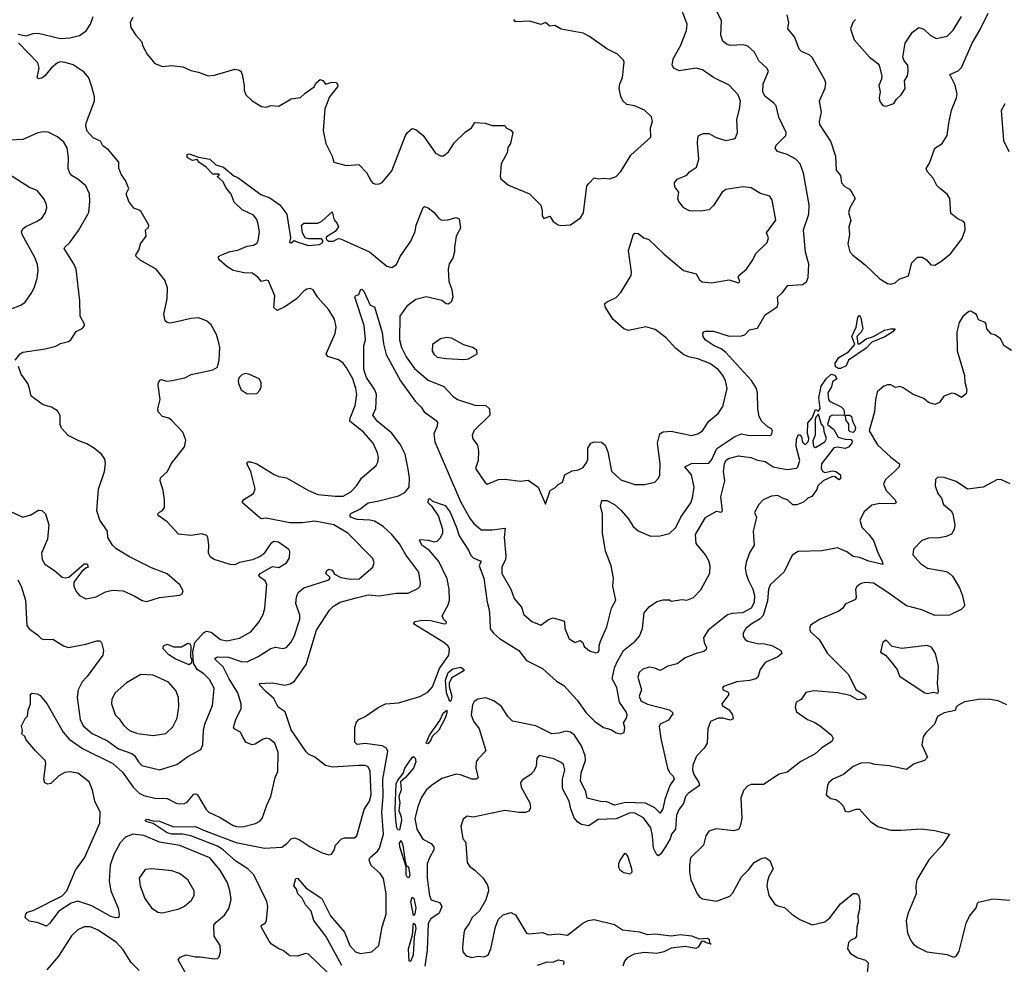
# Model space of a CAD drawing. Extents: x 2057697 to 2160550, y 827490 to 1016834.
# Tile 264 of 509: x 2087785 to 2094059, y 936666 to 942684. Entities that reach past the tile are written whole.
import ezdxf

# ---------------------------------------------------------------- set-up
doc = ezdxf.new("R2010")
doc.units = 0

msp = doc.modelspace()

# ---------------------------------------------------------------- linework, layer by layer
at = {"layer": '0CON20XD'}
for points in [[(2089373.9, 936813.9), (2089322.9, 936905), (2089326, 936915), (2089350, 936930), (2089358.1, 936945), (2089365.5, 937035), (2089360, 937065), (2089277.1, 937235), (2089239.4, 937275), (2089162.6, 937322.6), (2089080.7, 937395), (2089045, 937418.3), (2088874.6, 937484.6), (2088824.9, 937494.9), (2088755, 937495.8), (2088725, 937502.6), (2088635, 937563.1), (2088590, 937575), (2088583.8, 937585), (2088595, 937590.8), (2088635, 937579.2), (2088675, 937576.9), (2088765, 937540.8), (2088905, 937544.1), (2088955, 937520.4), (2089165, 937441), (2089345, 937405.3), (2089455, 937411.9), (2089487.5, 937435), (2089514.6, 937465.4), (2089535, 937471.9), (2089565, 937461.9), (2089635, 937414.2), (2089712.5, 937375), (2089755, 937363.3), (2089771.7, 937368.3), (2089787.7, 937392.3), (2089798, 937425), (2089835, 937464.2), (2089855, 937470.8), (2089915, 937471.4), (2089933.8, 937485), (2089978.9, 937651.1), (2090013.6, 937705), (2090024.6, 937745), (2090017.3, 937897.3), (2090004.6, 937924.6), (2089985, 937931.8), (2089945, 937933.1), (2089778.2, 937921.8), (2089733.4, 937933.4), (2089665, 937985.5), (2089624.5, 938004.5), (2089609.8, 938019.8), (2089515, 938160), (2089476.2, 938275), (2089430.9, 938305), (2089405, 938359.5), (2089352.8, 938402.8), (2089314, 938445), (2089312.5, 938455), (2089395, 938458.5), (2089475, 938443.2), (2089507.3, 938452.7), (2089535, 938469.5), (2089610.3, 938575), (2089676.9, 938795), (2089758.3, 938921.7), (2089785, 938946.9), (2089827.6, 938972.4), (2089928.7, 939001.3), (2090005, 939020.2), (2090075.7, 939014.3), (2090185, 939029.8), (2090260.6, 939029.4), (2090320.9, 939059.1), (2090336, 939075), (2090339.2, 939095), (2090327.5, 939165), (2090245, 939275.5), (2090204.1, 939345), (2090155, 939404.7), (2090100.4, 939455), (2090045, 939489.5), (2090016.3, 939496.3), (2089935, 939499.6), (2089893.3, 939515), (2089887.3, 939525), (2089895, 939537.3), (2089952.5, 939565), (2090005, 939605.4), (2090065, 939615.4), (2090198.9, 939651.1), (2090239.4, 939670.6), (2090266.4, 939705), (2090268.7, 939765), (2090260.6, 939820.6), (2090240.9, 939915), (2090210.6, 939975), (2090155, 940049.3), (2090061.5, 940125), (2090035.5, 940165), (2090053.6, 940206.4), (2090057.9, 940295), (2090046.6, 940325), (2089995.2, 940405), (2089977.9, 940455), (2089976.9, 940605), (2089988.9, 940645), (2089978.7, 940735), (2089920, 940915), (2089925, 940923.8), (2089945, 940932), (2089956.4, 940963.6), (2089965, 940966.7), (2089976.7, 940955), (2090015, 940870), (2090022.1, 940862.1), (2090045.4, 940855.4), (2090095, 940690), (2090101.8, 940618.3), (2090119.9, 940549.9), (2090212.2, 940382.2), (2090305, 940252.9), (2090341.9, 940215), (2090361.4, 940185), (2090439.5, 940129.5), (2090447.7, 940117.7), (2090445.8, 940095), (2090422.9, 940045), (2090430, 939995), (2090592.5, 939615), (2090655, 939503.1), (2090677.8, 939475), (2090725, 939434.4), (2090795, 939433.5), (2090877.5, 939445), (2090871.5, 939385), (2090881.8, 939265), (2090879.5, 939245), (2090857.7, 939195), (2090856.4, 939155), (2090914.5, 939055), (2090935, 938996.7), (2090982.1, 938942.1), (2090996.2, 938895), (2091049.1, 938849.1), (2091105, 938826.2), (2091155, 938862), (2091185, 938873.8), (2091248.8, 938855), (2091255.6, 938845), (2091258.6, 938805), (2091285, 938738.8), (2091325, 938716.2), (2091355, 938728), (2091372, 938715), (2091381.5, 938691.5), (2091415, 938662), (2091455, 938650), (2091470, 938655), (2091478, 938665), (2091477.5, 938695), (2091485.6, 938725), (2091526.9, 938815), (2091555.9, 938934.1), (2091583.1, 938985), (2091563.3, 939075), (2091568.8, 939125), (2091553.1, 939205), (2091517.2, 939297.2), (2091499.3, 939415), (2091498.8, 939535), (2091485.7, 939585), (2091495, 939620), (2091525, 939621.4), (2091575.7, 939595), (2091615, 939558.1), (2091661.1, 939505), (2091694.4, 939455), (2091725, 939427.1), (2091805, 939394), (2091865, 939396.2), (2091925, 939411.2), (2091965, 939448), (2091996.6, 939515), (2092060.4, 939605), (2092072.4, 939637.6), (2092083.5, 939705), (2092066.2, 939785), (2092022, 939835), (2092065, 939856.4), (2092175, 939858.2), (2092195, 939882.5), (2092227.1, 939952.9), (2092341, 940029), (2092385, 940045.9), (2092423.6, 940036.4), (2092565, 940033.8), (2092575, 940040), (2092582.5, 940065), (2092575, 940077.5), (2092555, 940087.5), (2092514.3, 940124.3), (2092496.2, 940155), (2092489.2, 940205), (2092487.1, 940305), (2092479.4, 940335), (2092447.9, 940385), (2092285, 940563.5), (2092255, 940587.3), (2092210, 940605), (2092152.5, 940645), (2092140, 940665), (2092136.7, 940685), (2092144.2, 940695.8), (2092155, 940698.8), (2092205, 940698.5), (2092305, 940667.9), (2092385, 940668.6), (2092405, 940675.8), (2092435, 940707.5), (2092485, 940719.2), (2092535, 940802.9), (2092610.8, 940855), (2092617.8, 940875), (2092614.4, 940915), (2092645.6, 940945), (2092679.1, 940990.9), (2092773.2, 940996.8), (2092797.3, 941012.7), (2092808.3, 941041.7), (2092813.6, 941126.4), (2092792.8, 941202.8), (2092778.2, 941345), (2092812.6, 941445), (2092815.2, 941505), (2092778.2, 941705), (2092757.1, 941765), (2092729.4, 941795), (2092675, 941823.9), (2092612.5, 941845), (2092598.8, 941865), (2092604, 941885), (2092665.6, 941945), (2092668.2, 941965), (2092622.3, 942062.3), (2092605, 942135.6), (2092588.8, 942155), (2092535, 942194.6), (2092521, 942221), (2092522.2, 942275), (2092556.9, 942355), (2092545, 942375.5), (2092495, 942421.3), (2092466.2, 942476.2), (2092425, 942515.5), (2092395, 942523.3), (2092315, 942520), (2092288.8, 942528.8), (2092265.9, 942545.9), (2092252.9, 942585), (2092257.2, 942677.2), (2092191.7, 942811.7)], [(2091404.4, 939885), (2091405.8, 939954.2), (2091423.8, 939985), (2091445, 939993.8), (2091491.7, 939991.7), (2091515, 939972.5), (2091531.5, 939931.5), (2091555, 939808), (2091615, 939751.5), (2091705, 939722.7), (2091765, 939723.3), (2091832.7, 939737.3), (2091856.2, 939763.8), (2091863.3, 939785), (2091866, 939854), (2091848.4, 939985), (2091864.7, 940045.3), (2091885, 940058.2), (2091935, 940062.5), (2092065, 940034.4), (2092105, 940045.8), (2092135.4, 940064.6), (2092175.8, 940125), (2092235.4, 940174.6), (2092265, 940220), (2092292.9, 940335), (2092282.3, 940382.3), (2092266.4, 940415), (2092235, 940455.5), (2092182.6, 940492.6), (2092105, 940522.5), (2092046, 940535), (2092015, 940550.4), (2091965, 940588.2), (2091905, 940656.4), (2091835, 940710.5), (2091775, 940727.3), (2091665, 940704.4), (2091634.5, 940714.5), (2091564, 940775), (2091516.2, 940855), (2091513.3, 940875), (2091523.3, 940885), (2091585, 940914.2), (2091614.3, 940945.7), (2091680, 941055), (2091683.9, 941076.1), (2091664.1, 941214.1), (2091695, 941316.7), (2091705, 941323.8), (2091725, 941320.8), (2091762.5, 941295), (2091793.6, 941283.6), (2091890.5, 941190.5), (2092014, 941085), (2092094.5, 941064.5), (2092115.8, 941025.8), (2092134.2, 941014.2), (2092192.3, 941007.7), (2092305, 941026.2), (2092365, 941007.5), (2092372.5, 941015), (2092363.3, 941045), (2092367.5, 941055), (2092415, 941093.8), (2092456.4, 941153.6), (2092475.8, 941195), (2092548, 941265), (2092556.2, 941295), (2092543.3, 941325), (2092603.6, 941406.4), (2092580, 941535), (2092565, 941558.8), (2092505, 941577.1), (2092445, 941611.9), (2092395, 941619.6), (2092285, 941600.9), (2092261.1, 941585), (2092205, 941500.8), (2092177.1, 941472.9), (2092122.9, 941462.9), (2092052.5, 941465), (2092016, 941485), (2091984.3, 941525), (2091978.6, 941545), (2091985.7, 941585), (2091959.8, 941619.8), (2091956.7, 941645), (2091975, 941666.7), (2092035, 941694), (2092053.3, 941715), (2092097.5, 941745), (2092111.9, 941795), (2092103.6, 941895), (2092106.3, 941933.7), (2092115, 941947.5), (2092142.3, 941957.7), (2092175, 941958), (2092222.9, 941932.9), (2092285, 941914), (2092335, 941923.8), (2092345, 941931.2), (2092358.6, 941965), (2092353.8, 942045), (2092372, 942115), (2092377.5, 942165), (2092362.5, 942205), (2092305, 942265.6), (2092205, 942316.2), (2092135.2, 942365.2), (2092095, 942375.4), (2091987.3, 942357.3), (2091952.5, 942375), (2091942.5, 942395), (2091949.2, 942435), (2091995, 942518), (2092034.4, 942615.6), (2092038.9, 942655), (2091996.4, 942766.4)], [(2087775, 942592.2), (2087825, 942581.2), (2087870, 942595), (2087902.3, 942597.7), (2088045, 942564.5), (2088105, 942569.1), (2088166.3, 942583.7), (2088208.1, 942611.9), (2088235.4, 942654.6), (2088252.2, 942705)], [(2088505, 942697.5), (2088487.5, 942665), (2088492.5, 942635), (2088524.5, 942584.5), (2088560.8, 942545), (2088570.9, 942510.9), (2088596, 942465), (2088646.7, 942405), (2088695, 942386.2), (2088755, 942392), (2088825, 942382.5), (2088875, 942360.6), (2088925, 942350), (2088985, 942326.2), (2089025, 942330), (2089155, 942368.8), (2089177.5, 942365), (2089193.3, 942355), (2089201.2, 942335), (2089216, 942265), (2089216, 942235), (2089225.9, 942205.9), (2089265, 942166.2), (2089325, 942130), (2089355, 942126.7), (2089385, 942136.7), (2089435, 942132.5), (2089515, 942180), (2089575, 942187.5), (2089603.6, 942216.4), (2089660, 942255), (2089671.2, 942278.8), (2089698.3, 942301.7), (2089716.4, 942296.4), (2089733.3, 942273.3), (2089775, 942286.2), (2089803.6, 942283.6), (2089811.2, 942265), (2089808.8, 942255), (2089758.8, 942191.2), (2089730, 942115), (2089717.5, 941975), (2089735.7, 941895), (2089775, 941813.3), (2089786.7, 941775), (2089864.3, 941754.3), (2089945, 941761.9), (2089995, 941710), (2090023.3, 941655), (2090035, 941643.3), (2090055, 941636.7), (2090075, 941637.5), (2090095, 941646.7), (2090155, 941720), (2090244, 941946), (2090255, 941966), (2090285, 941990), (2090308.8, 941985), (2090355, 941945.8), (2090435, 941833.8), (2090465, 941816.7), (2090485, 941816.7), (2090517.3, 941842.7), (2090555, 941902), (2090623.1, 941966.9), (2090664.4, 941995.6), (2090685, 942028), (2090750, 942025), (2090795, 942010), (2090875, 942010), (2090884, 941994), (2090915, 941980), (2090926.2, 941965), (2090912.5, 941895), (2090895, 941870), (2090890, 941835), (2090852.5, 941765), (2090845.7, 941685), (2090850, 941670), (2090900.3, 941630.3), (2091033.3, 941575), (2091105, 941502.5), (2091114, 941465), (2091113.8, 941435), (2091125, 941417.5), (2091161.7, 941431.7), (2091185, 941397.5), (2091215, 941377.5), (2091235, 941372.5), (2091295, 941377.5), (2091358.3, 941421.7), (2091376.4, 941453.6), (2091398.8, 941625), (2091410.5, 941639.5), (2091445, 941676.2), (2091475, 941669.2), (2091505, 941674), (2091545, 941669.2), (2091586.2, 941685), (2091615, 941716.7), (2091679.2, 941820.8), (2091806.2, 941935), (2091803.3, 941995), (2091816.2, 942035), (2091810, 942065), (2091765, 942107.5), (2091702.5, 942135), (2091652.4, 942142.4), (2091627.2, 942167.2), (2091614.4, 942195), (2091605.6, 942244.4), (2091608.1, 942275), (2091625.8, 942315.8), (2091636.4, 942413.6), (2091632.5, 942425), (2091593.6, 942463.6), (2091525, 942498.8), (2091415, 942576), (2091375, 942597.5), (2091235, 942624.3), (2091195, 942645.8), (2091163.2, 942643.2), (2091135, 942666.7), (2091105, 942654), (2091035.7, 942674.3), (2090945, 942670), (2090933.8, 942685)], [(2092673.3, 942715), (2092683.3, 942665), (2092676.7, 942625), (2092722.7, 942572.7), (2092748.8, 942498.8), (2092765, 942482.3), (2092812.6, 942462.6), (2092832.7, 942445), (2092913.4, 942303.4), (2092918.3, 942281.7), (2092915.5, 942245), (2092880, 942165), (2092891.1, 942095), (2092879.4, 942035), (2092881.1, 942015), (2092954.4, 941905), (2092983.5, 941815), (2092987.5, 941725), (2093015, 941691.2), (2093020.5, 941645), (2093041.9, 941621.9), (2093072, 941605), (2093087.5, 941582.5), (2093108.8, 941545), (2093074.5, 941485.5), (2093066.5, 941455), (2093080.6, 941405), (2093068.2, 941365), (2093072.7, 941315), (2093062.1, 941255), (2093074.4, 941205), (2093092.9, 941182.9), (2093171.9, 941121.9), (2093265, 941032.5), (2093315, 941002), (2093335, 940998), (2093362.5, 941007.5), (2093388.3, 941031.7), (2093448.7, 941051.3), (2093470, 941135), (2093505, 941171.2), (2093535, 941171.2), (2093563.9, 941153.9), (2093591.1, 941121.1), (2093615, 941120), (2093655, 941143.3), (2093715, 941191.4), (2093790.6, 941289.4), (2093809.5, 941345), (2093806.7, 941386.7), (2093797.9, 941397.9), (2093762.5, 941415), (2093718.8, 941448.8), (2093711.4, 941545), (2093695, 941572.5), (2093655, 941603.1), (2093628.3, 941628.3), (2093605.6, 941675), (2093568.5, 941715), (2093561.5, 941735), (2093581.2, 941768.8), (2093615, 941866), (2093662.9, 941895), (2093695.5, 941945.5), (2093704.6, 942025), (2093723.3, 942106.7), (2093754.6, 942185), (2093758.1, 942211.9), (2093745.9, 942265.9), (2093711.2, 942335), (2093765, 942358.5), (2093785, 942379.4), (2093853.9, 942535), (2093905, 942620.6), (2093956, 942725)], [(2093110, 942685), (2093093.9, 942666.1), (2093078.8, 942625), (2093102, 942555), (2093198.8, 942445), (2093253.3, 942405), (2093261.7, 942391.7), (2093278, 942325), (2093275.8, 942304.2), (2093258.8, 942265), (2093266.7, 942225), (2093261.2, 942185), (2093265, 942162.5), (2093285, 942137.5), (2093305, 942133.3), (2093355, 942150), (2093372.3, 942177.7), (2093402.5, 942205), (2093426.2, 942245), (2093423.3, 942295), (2093441.2, 942325), (2093446.1, 942356.1), (2093443.8, 942395), (2093421.2, 942421.2), (2093411.2, 942445), (2093426.7, 942535), (2093473.3, 942605), (2093515, 942633.3), (2093545, 942623.3), (2093585.7, 942585.7), (2093625, 942564.2), (2093695, 942579.2), (2093732.6, 942617.4), (2093786.7, 942705)], [(2087772, 939115), (2087794.6, 939074.6), (2087821.1, 938985), (2087829.4, 938825), (2087845, 938804), (2087898.8, 938765), (2087920.6, 938740.6), (2087935.9, 938735.9), (2087995, 938738), (2088064.1, 938694.1), (2088095, 938684), (2088205, 938704.5), (2088276.7, 938726.7), (2088295, 938727.5), (2088306.1, 938716.1), (2088318.8, 938665), (2088314, 938635), (2088215, 938499.4), (2088182.5, 938465), (2088157.3, 938415), (2088150.8, 938365), (2088170.4, 938225), (2088189.6, 938185), (2088246.6, 938136.6), (2088345, 938088.9), (2088415, 938038.4), (2088499.9, 938009.9), (2088516.9, 937996.9), (2088540.8, 937955), (2088563.3, 937933.3), (2088675, 937903.8), (2088785, 937939.5), (2088855, 937990), (2088938, 938035), (2088952.5, 938065), (2088956.2, 938155), (2088963.9, 938195), (2089013.5, 938315), (2089022.9, 938425), (2088995, 938479.4), (2088957.3, 938517.3), (2088915, 938544.5), (2088891.4, 938585), (2088887.7, 938655), (2088900.4, 938715), (2088955, 938777.5), (2088975, 938787.5), (2089005, 938780.8), (2089064.7, 938734.7), (2089105, 938726.2), (2089185, 938744.5), (2089257.5, 938785), (2089307.8, 938845), (2089335, 938893.8), (2089347.3, 938935), (2089359.4, 939085), (2089348.2, 939108.2), (2089312, 939135), (2089308.8, 939145), (2089316.7, 939155), (2089395, 939200), (2089435, 939194.5), (2089485, 939222.5), (2089502.9, 939255), (2089505.7, 939295), (2089499.1, 939309.1), (2089433.3, 939355), (2089405, 939359.2), (2089382.5, 939345), (2089339.4, 939280.6), (2089317, 939263), (2089267.8, 939242.2), (2089185, 939225.7), (2089155, 939210.6), (2089125, 939213.3), (2089024.5, 939244.5), (2088999.7, 939259.7), (2088988, 939285), (2088988.8, 939338.8), (2088983.8, 939385), (2088976.8, 939396.8), (2088945, 939408.6), (2088875, 939398.1), (2088797, 939407), (2088724, 939485), (2088666.7, 939525), (2088664.2, 939535), (2088675, 939546.2), (2088693.9, 939556.1), (2088706.7, 939575), (2088706.7, 939625), (2088698.8, 939685), (2088679.2, 939745), (2088682.5, 939765), (2088726.2, 939805), (2088748.8, 939855), (2088835, 939962.5), (2088843.3, 940005), (2088824, 940055), (2088752.6, 940132.6), (2088734.5, 940144.5), (2088695, 940155.6), (2088666.5, 940185), (2088665.4, 940205.4), (2088679.2, 940265), (2088666.9, 940355), (2088670, 940375), (2088685, 940392), (2088721.7, 940381.7), (2088755, 940384.3), (2088837, 940403), (2088877.7, 940422.3), (2089015, 940452.5), (2089045, 940470), (2089056.2, 940515), (2089059.2, 940595), (2089054.2, 940625), (2089038.7, 940678.7), (2089005, 940738.8), (2088975, 940766.2), (2088925, 940784), (2088875, 940780.8), (2088812.5, 940765), (2088745, 940751.4), (2088725, 940754.3), (2088712.5, 940765), (2088703.2, 940806.8), (2088723.8, 940905), (2088727.5, 940975), (2088710, 941025), (2088653.9, 941093.9), (2088551.3, 941151.3), (2088526.2, 941175), (2088523.8, 941185), (2088543.8, 941215), (2088553.8, 941255), (2088591.2, 941305), (2088587, 941343), (2088605, 941360), (2088607.5, 941375), (2088559.4, 941459.4), (2088545, 941471.2), (2088512.7, 941482.7), (2088480, 941525), (2088462.5, 941575), (2088479.3, 941609.3), (2088459.5, 941659.5), (2088434.3, 941694.3), (2088416, 941735), (2088415.9, 941775.9), (2088351.2, 941855), (2088315, 941880), (2088300, 941910), (2088251.9, 941931.9), (2088215, 941972.5), (2088206.9, 942005), (2088208.9, 942025), (2088262.2, 942167.8), (2088261.7, 942191.7), (2088243.3, 942255), (2088225, 942313.3), (2088195, 942349.2), (2088125, 942395.4), (2088075, 942411.6), (2088045, 942414.6), (2088025, 942409.6), (2087985.6, 942375), (2087945, 942325.6), (2087925, 942311.2), (2087905, 942306.7), (2087896.7, 942315), (2087908.6, 942375), (2087899.7, 942409.7), (2087777.1, 942537.1)], [(2094063, 942147), (2094038.8, 942105), (2094054.3, 941915), (2094087.5, 941845)], [(2087756.7, 940515), (2087786.7, 940555), (2087805, 940565.8), (2087945.9, 940585.9), (2088015, 940603.8), (2088045, 940620), (2088095, 940633.8), (2088110, 940645), (2088145, 940697.5), (2088183.6, 940716.4), (2088197, 940733), (2088197.5, 940745), (2088170, 940795), (2088168.3, 940891.7), (2088144.2, 941094.2), (2088132, 941125), (2088068.8, 941225), (2088071.2, 941235), (2088103.8, 941265), (2088158.8, 941341.2), (2088224.5, 941455.5), (2088232.5, 941525), (2088229.1, 941575), (2088205.8, 941625), (2088155, 941667.1), (2088118, 941688), (2088104.4, 941705), (2088093.6, 941735), (2088096.1, 941805), (2088086.6, 941866.6), (2088065, 941904.3), (2088025, 941938.1), (2087965, 941966.7), (2087935, 941970), (2087895, 941960), (2087805, 941920.8), (2087723.1, 941916.9)], [(2088845, 936603.8), (2088793.8, 936695), (2088807.7, 936712.3), (2088845, 936726), (2088902.7, 936712.7), (2088935, 936714.3), (2089025, 936701.2), (2089045, 936702.5), (2089055, 936712.5), (2089063.3, 936745), (2089062.5, 936785), (2089024.3, 936844.3), (2089021.9, 936915), (2089037.1, 936935), (2089090.4, 936979.6), (2089118.1, 937021.9), (2089131.7, 937078.3), (2089123, 937137), (2089109.4, 937185), (2089061.8, 937265), (2088995.2, 937345.2), (2088805, 937421.8), (2088675, 937443.8), (2088575, 937486.4), (2088505, 937494.7), (2088458.1, 937475), (2088425, 937440), (2088384.6, 937365), (2088361.7, 937298.3), (2088354.7, 937194.7), (2088366.4, 937135), (2088412.6, 937022.6), (2088419.5, 936985), (2088415.7, 936965), (2088395, 936962.1), (2088365, 936971.1), (2088245, 937039.1), (2088155, 937067.1), (2088113.6, 937056.4), (2088033.3, 937005), (2087974.3, 936925), (2087955, 936908), (2087895, 936931.9), (2087845, 936940.8), (2087820, 936965), (2087823.3, 936985), (2087835, 936998.8), (2087875, 937010.8), (2088055, 937102.1), (2088085, 937134.6), (2088141.1, 937265), (2088197.1, 937345), (2088295.3, 937565), (2088296.9, 937635), (2088263.3, 937705), (2088248, 937775), (2088227.3, 937827.3), (2088155, 937883.8), (2088105, 937892.9), (2088071.4, 937888.6), (2088033, 937867), (2087982.4, 937817.6), (2087964.4, 937814.4), (2087945, 937822), (2087937.5, 937845), (2087952.2, 937945), (2087947.1, 937965), (2087885, 938025.8), (2087825.8, 938095), (2087817.5, 938117.5), (2087797.5, 938135), (2087802.5, 938155), (2087796.7, 938185), (2087819.2, 938230.8), (2087834, 938246), (2087838, 938285), (2087854, 938325), (2087854.1, 938385.9), (2087865, 938393.3), (2087895, 938388.8), (2087915, 938378.8), (2087957.9, 938327.9), (2088060.8, 938145), (2088100.6, 938100.6), (2088185, 938040), (2088377.3, 937945), (2088440, 937890), (2088508.2, 937795), (2088545, 937755.5), (2088575, 937740.4), (2088645, 937723.8), (2088725, 937722.5), (2088782.7, 937692.7), (2088805, 937687.8), (2088835, 937690), (2088851.7, 937698.3), (2088895, 937750), (2088905, 937752.9), (2088916.9, 937745), (2088972.9, 937652.9), (2088990, 937635), (2089061.5, 937601.5), (2089145, 937550.4), (2089167, 937543), (2089205, 937541.3), (2089287.9, 937562.1), (2089315, 937576.9), (2089330.6, 937595), (2089359.8, 937680.2), (2089385.7, 937735), (2089413, 937857), (2089428.6, 937895), (2089431.4, 938015), (2089409.4, 938075), (2089375, 938103.3), (2089355, 938105.5), (2089335, 938099.5), (2089285, 938067.5), (2089265, 938063.1), (2089228.6, 938078.6), (2089208.2, 938108.2), (2089192, 938145), (2089155, 938164.2), (2089147.1, 938175), (2089161.5, 938225), (2089196.9, 938295), (2089196.9, 938325), (2089175.4, 938395), (2089118.4, 938485), (2089081, 938561), (2089032.7, 938605), (2089028.9, 938615), (2089045, 938624.6), (2089115, 938621.9), (2089195, 938595.4), (2089235, 938593.3), (2089305, 938626.2), (2089385, 938677.7), (2089415, 938685.5), (2089461.4, 938678.6), (2089485.5, 938684.5), (2089512.9, 938715), (2089533.3, 938755), (2089570, 938865), (2089569.1, 938889.1), (2089544.5, 938965), (2089548.2, 939005), (2089559.5, 939035), (2089596, 939065), (2089753.8, 939115), (2089763.8, 939125), (2089761.2, 939131.2), (2089736, 939155), (2089741.2, 939175), (2089755, 939183.3), (2089775.9, 939175.9), (2089790.8, 939150.8), (2089830.7, 939130.7), (2089895, 939119.8), (2089947.4, 939122.6), (2090035.7, 939195), (2090044.4, 939225), (2090035, 939252), (2089875, 939412), (2089785.8, 939465), (2089665, 939490), (2089585, 939479.2), (2089505, 939477.7), (2089355, 939507.5), (2089325, 939504.2), (2089315, 939511.2), (2089204.3, 939605), (2089204.2, 939615), (2089213.6, 939626.4), (2089274, 939665), (2089284.3, 939695), (2089258.1, 939805), (2089232.5, 939855), (2089236.1, 939866.1), (2089255, 939867.1), (2089295, 939854.3), (2089407, 939787), (2089435, 939773.1), (2089485, 939765.7), (2089624.2, 939685), (2089685, 939659.7), (2089795, 939647.8), (2089845, 939648.5), (2089895, 939676.7), (2089931.8, 939715), (2089965, 939764.4), (2090055.5, 939844.5), (2090067.1, 939865), (2090070.6, 939895), (2090064.4, 939925), (2090037.8, 939985), (2089976.4, 940055), (2089888.5, 940125), (2089889.6, 940145), (2089923.2, 940225), (2089932.1, 940295), (2089927.5, 940335), (2089906.8, 940395), (2089865, 940470.8), (2089845, 940495.6), (2089816.5, 940516.5), (2089748.7, 940538.7), (2089737.1, 940555), (2089794.5, 940685), (2089800.5, 940725), (2089790, 940775), (2089754.4, 940835), (2089685, 940913.8), (2089655, 940962), (2089635, 940970.8), (2089615, 940967.5), (2089595, 940954.2), (2089548.8, 940905), (2089475, 940854), (2089425, 940831.2), (2089405, 940850), (2089410, 940925), (2089369.5, 941019.5), (2089355, 941023.8), (2089325, 941016.2), (2089302.4, 941042.4), (2089265, 941068.6), (2089215, 941070.8), (2089145, 941086), (2089105, 941111.2), (2089054, 941155), (2089051.2, 941175), (2089065.7, 941184.3), (2089125, 941206.9), (2089175, 941216.4), (2089235, 941240.8), (2089275, 941248.2), (2089295, 941259.4), (2089303.5, 941275), (2089312.7, 941332.7), (2089305, 941380), (2089295, 941410), (2089275, 941438.8), (2089202.8, 941472.8), (2089152, 941522), (2089132.1, 941572.1), (2089099.2, 941615), (2089080.8, 941650.8), (2089042.5, 941685), (2089056.4, 941693.6), (2089055, 941700), (2089015, 941698.8), (2088973.8, 941745), (2088925.8, 941775), (2088915, 941793.8), (2088885, 941785.7), (2088852.5, 941805), (2088852.5, 941825), (2088865, 941828.8), (2088925, 941808.8), (2088995.7, 941795.7), (2089035, 941760), (2089083.3, 941745), (2089148.3, 941688.3), (2089175, 941677.5), (2089320.6, 941570.6), (2089378.5, 941548.5), (2089443.3, 941505), (2089487.8, 941445), (2089511.2, 941295), (2089503.8, 941265), (2089515, 941261.2), (2089534, 941276), (2089556.6, 941266.6), (2089625, 941244.7), (2089695, 941251.9), (2089710.5, 941259.5), (2089718.2, 941275), (2089707.1, 941287.1), (2089625, 941286.6), (2089602.9, 941295), (2089586, 941325), (2089581.2, 941375), (2089595, 941387.5), (2089685, 941387.5), (2089709.3, 941400.7), (2089775, 941460), (2089788.1, 941408.1), (2089808.5, 941385), (2089815.3, 941365), (2089795, 941334.6), (2089740.1, 941299.9), (2089736.2, 941295), (2089741.1, 941281.1), (2089755, 941272.7), (2089785, 941273.7), (2089815, 941290), (2089828.6, 941288.6), (2090014.5, 941204.5), (2090125, 941113.3), (2090155, 941104.2), (2090185, 941123.1), (2090209.1, 941175), (2090276.7, 941273.3), (2090304.5, 941335), (2090311.5, 941375), (2090355, 941487.5), (2090365, 941493.8), (2090386.7, 941485), (2090425, 941456), (2090455, 941418), (2090475, 941405.8), (2090512.1, 941407.9), (2090565, 941423.8), (2090586, 941415), (2090594, 941355), (2090565.6, 941305), (2090554.3, 941235), (2090555.7, 941204.3), (2090543.8, 941165), (2090521.9, 941128.1), (2090514.3, 941095), (2090520, 941015), (2090538.8, 940965), (2090543.8, 940915), (2090533.8, 940885), (2090515, 940871.9), (2090502.9, 940872.9), (2090475, 940894.2), (2090375, 940919.1), (2090309.2, 940900.8), (2090252.2, 940857.8), (2090207.1, 940795), (2090204, 940645), (2090218.4, 940595), (2090246.6, 940536.6), (2090301, 940461), (2090387.1, 940387.1), (2090486.4, 940346.4), (2090544.4, 940285), (2090575, 940264.6), (2090685, 940228.5), (2090755, 940225.6), (2090777.5, 940205), (2090780, 940165), (2090678.1, 940065), (2090668.9, 940035), (2090672.6, 940012.6), (2090702.1, 939972.1), (2090709.2, 939935), (2090705.8, 939875), (2090688.8, 939825), (2090747.6, 939737.6), (2090764.4, 939724.4), (2090836.4, 939753.6), (2090875, 939756), (2090975, 939743.3), (2091025, 939749.2), (2091089.4, 939705), (2091135, 939597.5), (2091165.9, 939684.1), (2091195, 939701.2), (2091215, 939723.3), (2091242.7, 939737.3), (2091258, 939785), (2091305, 939810), (2091345, 939815.7), (2091375, 939830.8), (2091398.6, 939865), (2091404.4, 939885)], [(2087725, 940840.6), (2087791.2, 940865), (2087819.2, 940885), (2087861.4, 940945), (2087878.6, 940981.4), (2087896.5, 941035), (2087901.3, 941088.7), (2087897.3, 941125), (2087883.8, 941165), (2087800.9, 941315), (2087796.7, 941335), (2087806.9, 941353.1), (2087824, 941366), (2087892.4, 941397.6), (2087925, 941420), (2087950, 941455), (2087957.5, 941485), (2087955.8, 941505), (2087939.7, 941539.7), (2087895.7, 941595.7), (2087847.5, 941615), (2087724.2, 941694.2)], [(2094105, 940576.7), (2094057.5, 940605), (2094035, 940650), (2094003.6, 940673.6), (2093975, 940682.5), (2093946.7, 940715), (2093943.3, 940745), (2093936.7, 940755), (2093895, 940772.5), (2093882.5, 940805), (2093846.4, 940826.4), (2093832.5, 940825), (2093795, 940793.3), (2093770.8, 940755), (2093756, 940695), (2093758.6, 940575), (2093806, 940416), (2093806.2, 940375), (2093820.8, 940325), (2093815, 940301.2), (2093785, 940277.5), (2093745, 940301.2), (2093725, 940303.8), (2093674.2, 940285.8), (2093645.7, 940244.3), (2093615, 940231.2), (2093575.8, 940245.8), (2093545, 940270), (2093477.5, 940295), (2093415, 940338.8), (2093395, 940346.2), (2093365, 940341.2), (2093335, 940357.5), (2093315, 940356.7), (2093291.7, 940348.3), (2093248, 940312), (2093237.4, 940262.6), (2093231.8, 940185), (2093198.5, 940065), (2093250, 939975), (2093335, 939897.5), (2093391.2, 939855), (2093388.8, 939835), (2093360, 939805), (2093301.2, 939755), (2093289.2, 939725), (2093305.8, 939685), (2093364.3, 939625), (2093370, 939605), (2093355, 939599.2), (2093265, 939601.4), (2093215, 939590), (2093165, 939547.5), (2093138.1, 939495), (2093151.2, 939451.2), (2093195.8, 939405), (2093224.5, 939365), (2093255, 939284), (2093280.6, 939235), (2093285, 939212.5), (2093195, 939234.2), (2093135, 939257.8), (2093095, 939264.4), (2093054.6, 939294.6), (2092995, 939319.5), (2092895, 939299.2), (2092745, 939296), (2092707.7, 939272.3), (2092655, 939166.2), (2092566.4, 939083.6), (2092556.9, 939055), (2092549.1, 938980.9), (2092521.9, 938888.1), (2092502.6, 938867.4), (2092445, 938833.8), (2092410.8, 938805), (2092394.3, 938775.7), (2092394.3, 938755), (2092408, 938735), (2092425, 938724.4), (2092485, 938708.6), (2092532.6, 938707.4), (2092577.4, 938697.4), (2092635, 938665.6), (2092641.4, 938645), (2092615.4, 938624.6), (2092535, 938588.9), (2092503.3, 938545), (2092489.2, 938495), (2092476.2, 938485), (2092434.2, 938474.2), (2092354.5, 938465.5), (2092270, 938435), (2092262.5, 938425), (2092267.5, 938415), (2092299.5, 938399.5), (2092303.3, 938385), (2092259.2, 938325), (2092260.8, 938315), (2092306, 938286), (2092325.8, 938255), (2092330, 938230), (2092315, 938220.8), (2092265, 938232.9), (2092235, 938233.1), (2092186.7, 938213.3), (2092168.8, 938165), (2092165, 938074.2), (2092146.6, 938043.4), (2092097.5, 937992.5), (2092073.1, 937935), (2092071.8, 937905), (2092080, 937875), (2092112.2, 937825), (2092115.4, 937805), (2092045.2, 937754.8), (2092027.9, 937735), (2092015, 937690.8), (2091986.2, 937655), (2091968.9, 937615), (2091964.2, 937525.8), (2091937.1, 937495), (2091929.6, 937465), (2091900.4, 937415), (2091870, 937370), (2091855, 937357.5), (2091844.1, 937364.1), (2091822.4, 937405), (2091817.7, 937485), (2091806.7, 937535), (2091759.8, 937599.8), (2091705, 937628), (2091675, 937631.6), (2091585, 937592.3), (2091470.8, 937589.2), (2091412, 937548), (2091365, 937555.5), (2091341.5, 937571.5), (2091318.2, 937598.2), (2091295.9, 937655.9), (2091285, 937706), (2091244.4, 937785.6), (2091244.4, 937845), (2091259.2, 937905), (2091249.1, 937939.1), (2091235, 937952), (2091187.5, 937975), (2091093.8, 937996.2), (2091080.7, 937979.3), (2091076.2, 937925), (2091058, 937895), (2091041.2, 937875), (2090988.3, 937841.7), (2090976.7, 937825), (2090980, 937795), (2091034.5, 937694.5), (2091038.8, 937661.2), (2091028.1, 937641.9), (2091006.7, 937633.3), (2090966.6, 937633.4), (2090875, 937645.6), (2090675, 937604.2), (2090635, 937610), (2090609.5, 937590.5), (2090596, 937545), (2090608.8, 937465), (2090625, 937446.7), (2090627.5, 937435), (2090635.8, 937315), (2090650.3, 937290.3), (2090685, 937266), (2090736.2, 937216.2), (2090764.3, 937175), (2090769.5, 937155), (2090771.9, 937135), (2090755, 937076.7), (2090714.2, 937005.8)], [(2093001.8, 940461.8), (2092982.7, 940472.7), (2092980.7, 940495), (2093005, 940531.9), (2093065, 940567.1), (2093106.2, 940615), (2093087.3, 940665), (2093115.3, 940724.7), (2093125, 940787.5), (2093135, 940802), (2093145.4, 940785), (2093157.1, 940715), (2093146.9, 940693.1), (2093120, 940665), (2093125, 940618.8), (2093135, 940618.5), (2093179.5, 940650.5), (2093225, 940665.4), (2093294.3, 940705), (2093332.5, 940715), (2093363.3, 940715), (2093348.1, 940695), (2093297.4, 940662.6), (2093215, 940630), (2093178.7, 940591.3), (2093066.5, 940515), (2093050.9, 940479.1), (2093015, 940461.8), (2093001.8, 940461.8)], [(2090615, 940518.8), (2090645, 940523.3), (2090700, 940555), (2090698.3, 940578.3), (2090670, 940595), (2090615, 940612), (2090536.7, 940655), (2090505, 940658.6), (2090465, 940651.4), (2090414.2, 940615), (2090412.6, 940572.6), (2090425, 940551.2), (2090445, 940534.2), (2090505, 940524.4), (2090615, 940518.8)], [(2087725, 939551.2), (2087805, 939514.4), (2087855, 939528.8), (2087905, 939560), (2087926.4, 939556.4), (2087950, 939535), (2087970, 939465), (2087960.8, 939375), (2087924.4, 939285), (2087927.1, 939245), (2087945.5, 939215.5), (2088005.5, 939175.5), (2088055, 939132), (2088075, 939128), (2088098.3, 939131.7), (2088195, 939217.5), (2088215, 939217.5), (2088220, 939195), (2088205, 939190), (2088180.7, 939169.3), (2088130.5, 939099.5), (2088128.8, 939075), (2088145, 939040), (2088166.7, 939015), (2088205, 938994.2), (2088272.1, 939007.9), (2088331.3, 939038.7), (2088375, 939049.2), (2088445, 939044.2), (2088514.2, 939014.2), (2088565, 938983.8), (2088595, 938976.7), (2088675, 939002.5), (2088805, 939016.7), (2088820, 939025), (2088826.7, 939045), (2088805, 939083.3), (2088725, 939153.8), (2088625, 939192), (2088485, 939262.5), (2088396.2, 939315), (2088375, 939336.2), (2088346.7, 939385), (2088343.8, 939425), (2088296.2, 939495), (2088275.7, 939555), (2088286.8, 939693.2), (2088325.8, 939805), (2088331.2, 939855), (2088326.2, 939885), (2088306.7, 939915), (2088255.6, 939955.6), (2088211.7, 939981.7), (2088161.5, 940001.5), (2088094, 940035), (2088051.3, 940081.3), (2088042.5, 940105), (2088042.3, 940162.3), (2088025, 940191.2), (2087987.5, 940215), (2087935, 940230), (2087856.7, 940285), (2087848, 940335), (2087835.8, 940365), (2087794, 940425), (2087778, 940475)], [(2089235, 940301.2), (2089295, 940302), (2089315, 940323.3), (2089324.2, 940345), (2089322.7, 940372.7), (2089311.2, 940395), (2089243.9, 940426.1), (2089221.2, 940428.8), (2089199.7, 940420.3), (2089183.8, 940405), (2089175.8, 940385), (2089178, 940365), (2089195, 940326.7), (2089235, 940301.2)], [(2089838, 936658), (2089736.1, 936845), (2089658.4, 936945), (2089641.4, 937005), (2089606.5, 937045), (2089585, 937087.5), (2089557.5, 937115), (2089547.5, 937145), (2089532, 937165), (2089545, 937212.5), (2089555, 937213.8), (2089610.7, 937150.8), (2089710.5, 937085), (2089765, 936974.4), (2089855, 936871.1), (2089887.9, 936785), (2089925, 936745.6), (2089955.4, 936735.4), (2090028, 936745), (2090073.5, 936785), (2090094.7, 936905), (2090119.1, 936985), (2090120.7, 937115), (2090102.4, 937212.4), (2090082.2, 937245), (2090025, 937294.4), (2090011.7, 937328.3), (2090015.6, 937345), (2090064.2, 937385.8), (2090077.9, 937405), (2090102.9, 937495), (2090091.7, 937635), (2090100.5, 937735), (2090098.1, 937845), (2090130.7, 938020.7), (2090122.3, 938042.3), (2090095, 938058.3), (2089985, 938072.4), (2089935, 938066.9), (2089920.4, 938080.4), (2089919.8, 938175), (2089931, 938209), (2089945, 938226.2), (2089985.8, 938244.2), (2090068.3, 938301.7), (2090115, 938324.5), (2090198.7, 938331.3), (2090335, 938372.9), (2090385, 938399.6), (2090415, 938434.5), (2090459.3, 938550.7), (2090518.2, 938635), (2090523.3, 938675), (2090512.5, 938695), (2090487.5, 938715), (2090293.3, 938835), (2090305, 938850), (2090351.5, 938858.5), (2090405.3, 938855.3), (2090490, 938835), (2090502.5, 938837.5), (2090503.3, 938845), (2090484.5, 938864.5), (2090477.1, 938885), (2090515, 938956.2), (2090522.5, 938985), (2090520.9, 939055), (2090508.1, 939121.9), (2090455, 939232), (2090394.5, 939304.5), (2090349.5, 939335), (2090332, 939365), (2090335, 939372.5), (2090387.8, 939367.8), (2090425, 939357.5), (2090445, 939360.6), (2090466.6, 939383.4), (2090480.6, 939415), (2090481.9, 939435), (2090452.4, 939522.4), (2090412.1, 939582.1), (2090386.7, 939605), (2090390, 939630), (2090395, 939633.3), (2090416.1, 939616.1), (2090495, 939589.6), (2090527, 939547), (2090568.8, 939448.8), (2090584.2, 939395), (2090644, 939305), (2090657.1, 939275), (2090675, 939255.9), (2090724.2, 939235), (2090713.5, 939205), (2090742.3, 939125), (2090762.7, 938972.7), (2090776.7, 938925), (2090779.6, 938869.6), (2090783.3, 938803.3), (2090804.8, 938774.8), (2090842.3, 938742.3), (2090966, 938665), (2091015, 938601.2), (2091115, 938551.2), (2091205, 938470.4), (2091251, 938441), (2091337.7, 938347.7), (2091395, 938268.7), (2091447.7, 938215), (2091505, 938174.1), (2091550.7, 938160.7), (2091585, 938140.8), (2091615, 938133.3), (2091637, 938143), (2091640, 938175), (2091631.2, 938205), (2091650.9, 938235), (2091655.3, 938254.7), (2091648.8, 938275), (2091606.6, 938336.6), (2091589.3, 938429.3), (2091559.5, 938485), (2091574.1, 938555), (2091593.1, 938596.9), (2091632, 938665), (2091706.2, 938723.8), (2091734.4, 938755.6), (2091753.1, 938805), (2091764.2, 938905), (2091795, 938942.5), (2091845, 938976.7), (2091885, 938987.5), (2091925, 938987.5), (2091935, 938980), (2092005, 938990), (2092035, 938986.7), (2092078.3, 939001.7), (2092125, 939052.5), (2092181.7, 939158.3), (2092184.3, 939205), (2092176.6, 939236.6), (2092154.5, 939274.5), (2092095, 939347.5), (2092090, 939405), (2092155, 939513.3), (2092225, 939552), (2092255, 939546.7), (2092263.3, 939555), (2092252.9, 939645), (2092277.8, 939745), (2092268.8, 939805), (2092275, 939853.8), (2092284.4, 939875), (2092301.7, 939888.3), (2092364.4, 939904.4), (2092444.4, 939895.6), (2092485, 939878.5), (2092535, 939868.5), (2092585.8, 939835.8), (2092617.8, 939827.8), (2092675, 939818.8), (2092735, 939826.7), (2092744, 939836), (2092756, 939875), (2092732.5, 939965), (2092735, 940010), (2092745, 940040), (2092755, 940040), (2092766.1, 940026.1), (2092773, 939993), (2092785, 939980), (2092795, 939980), (2092810.7, 939999.3), (2092813.3, 940015), (2092803.6, 940046.4), (2092806.7, 940115), (2092833.6, 940146.4), (2092855, 940200), (2092875, 940190), (2092885, 940207.5), (2092876.9, 940275), (2092891.2, 940348.8), (2092923.3, 940396.7), (2092955, 940426), (2092979.3, 940419.3), (2092990.8, 940395), (2092965, 940376.2), (2092958.2, 940345), (2092934.4, 940305.6), (2092937.8, 940265), (2092945, 940252.5), (2093018.3, 940218.3), (2093033.5, 940203.5), (2093041.2, 940178.8), (2093037, 940163), (2092965, 940165.3), (2092947.5, 940155), (2092932.9, 940105), (2092972.6, 940072.6), (2093000, 940025), (2093045, 940010.6), (2093080, 940010), (2093089, 939999), (2093088, 939985), (2093065, 939960.6), (2093045, 939952.2), (2092995, 939960.3), (2092973.2, 939956.8), (2092893.8, 939855), (2092892.5, 939825), (2092902.5, 939805), (2092915, 939800), (2092965, 939810), (2092986.2, 939806.2), (2093014.3, 939785), (2093015, 939758.8), (2093005, 939753.1), (2092980.4, 939770.4), (2092965, 939773.2), (2092905, 939746.9), (2092870, 939715), (2092865, 939690), (2092833, 939647), (2092807.5, 939635), (2092779.1, 939610.9), (2092737.3, 939592.7), (2092712, 939592), (2092676.4, 939625), (2092644.8, 939634.8), (2092615, 939653.1), (2092575, 939649.2), (2092521.2, 939625), (2092494.2, 939595.8), (2092467.5, 939545), (2092480, 939515), (2092458.6, 939425), (2092464, 939336), (2092435, 939287.1), (2092414.5, 939225), (2092408.5, 939188.5), (2092414.4, 939154.4), (2092426.2, 939116.2), (2092456.4, 939056.4), (2092467.5, 939015), (2092465, 938970), (2092445, 938934.5), (2092391.2, 938905), (2092325, 938901.8), (2092295, 938892.2), (2092170.9, 938795), (2092142, 938745), (2092146.9, 938715), (2092161.9, 938685), (2092158.7, 938671.3), (2092145, 938659.2), (2092095, 938646.7), (2092025, 938617.5), (2091975, 938580.6), (2091915, 938565.7), (2091865, 938536.7), (2091832.4, 938552.4), (2091795, 938559.6), (2091755, 938545.4), (2091731.8, 938525), (2091723.5, 938495), (2091746.5, 938415), (2091731.4, 938375), (2091742.9, 938345), (2091785, 938323), (2091925, 938286.9), (2091948.8, 938265), (2091918.9, 938221.1), (2091866, 938195), (2091860, 938180), (2091869.1, 938105), (2091912, 937915), (2091925, 937888.5), (2091948.2, 937865), (2091954.1, 937845), (2091927.1, 937805), (2091895.5, 937715), (2091883.7, 937656.3), (2091865, 937629.4), (2091832.4, 937662.4), (2091772.1, 937692.1), (2091645, 937696), (2091575, 937680.6), (2091525, 937701.4), (2091485, 937702.4), (2091401.1, 937725), (2091393, 937765), (2091357.2, 937835), (2091362.8, 937885), (2091391, 937965), (2091387.4, 937995), (2091365, 938058.2), (2091319.6, 938125), (2091295, 938144.5), (2091265, 938150.9), (2091220.9, 938139.1), (2091175, 938134.3), (2091074.2, 938185), (2090925, 938213.8), (2090895, 938245.4), (2090855, 938308.2), (2090805, 938344.7), (2090755, 938364.2), (2090703.1, 938355), (2090680.7, 938339.3), (2090670.1, 938319.9), (2090660.9, 938255), (2090676.7, 938215), (2090713.3, 938165), (2090755.7, 938025), (2090705.5, 937974.5), (2090694.2, 937955), (2090692.2, 937915), (2090705.6, 937854.4), (2090694.1, 937845.9), (2090665, 937844.4), (2090593, 937873), (2090566.7, 937876.7), (2090475, 937850), (2090408.6, 937805), (2090375.3, 937774.7), (2090343.6, 937726.4), (2090320.6, 937669.4), (2090303.2, 937595), (2090315, 937526.9), (2090353.2, 937463.2), (2090407.1, 937435), (2090424.6, 937414.6), (2090423.6, 937395), (2090395.4, 937345), (2090381.2, 937305), (2090382.1, 937215), (2090395, 937103.8), (2090407.6, 937077.6), (2090460.4, 937060.4), (2090473.8, 937035), (2090457.4, 936992.6), (2090405, 936955.4), (2090386.6, 936925), (2090380.8, 936755), (2090366.2, 936655)], [(2092855, 939957.5), (2092915.5, 939995), (2092925.7, 940015), (2092910.5, 940060.5), (2092908.3, 940088.3), (2092891.1, 940111.1), (2092875, 940170), (2092857.5, 940152.5), (2092853.3, 940136.7), (2092853.6, 940036.4), (2092839.3, 940000.7), (2092842.5, 939965), (2092855, 939957.5)], [(2093095, 940053.1), (2093077.3, 940057.3), (2093067.6, 940067.6), (2093067.6, 940107.6), (2093048.9, 940135), (2093046.7, 940163.3), (2093075, 940164.4), (2093085.6, 940155), (2093091.4, 940125), (2093110.6, 940085), (2093106.5, 940063.5), (2093095, 940053.1)], [(2094095.8, 939725.8), (2094041.7, 939751.7), (2094015, 939753.8), (2093925, 939705.7), (2093825, 939693.3), (2093751.7, 939741.7), (2093675, 939766.2), (2093635, 939770), (2093620, 939755), (2093618, 939715), (2093636, 939665), (2093659.2, 939635), (2093671.9, 939595), (2093720, 939555), (2093731.4, 939535), (2093743.6, 939465), (2093739.5, 939435), (2093722.8, 939407.2), (2093688.9, 939391.1), (2093645, 939382.5), (2093575, 939381.5), (2093533.8, 939366.2), (2093479.5, 939310.5), (2093475.8, 939275), (2093525, 939219.2), (2093569.7, 939189.7), (2093687.3, 939167.3), (2093707.5, 939157.5), (2093727.7, 939137.7), (2093773.8, 939065), (2093792.3, 939012.3), (2093806, 938955), (2093803.3, 938945), (2093783.6, 938926.4), (2093709.7, 938890.3), (2093615, 938888.5), (2093533.5, 938923.5), (2093435, 938950), (2093316.1, 939033.9), (2093225, 939093.3), (2093175, 939098.1), (2093147.3, 939092.7), (2093122, 939075), (2093110, 939055), (2093113.8, 939005), (2093109.5, 938990.5), (2093045, 938960), (2093030, 938935), (2093005, 938916.2), (2092886.2, 938865), (2092836.2, 938835), (2092823.3, 938825), (2092816.7, 938805), (2092823.3, 938785), (2092879.2, 938735), (2092931.9, 938645), (2093063.2, 938513.2), (2093114.4, 938414.4), (2093165.7, 938385), (2093178.8, 938365), (2093173.9, 938356.1), (2093125, 938351.4), (2093077.3, 938377.3), (2092995, 938394.6), (2092845, 938407.8), (2092795, 938397.8), (2092765, 938351.9), (2092733.1, 938336.9), (2092726, 938305), (2092734.4, 938274.4), (2092803.8, 938225), (2092848, 938208), (2092885, 938185.7), (2092956.9, 938125), (2092968.8, 938105), (2092962.8, 938087.2), (2092895, 938044), (2092853.2, 938006.8), (2092762.8, 937957.2), (2092675, 937890), (2092625, 937878.1), (2092525, 937812.1), (2092445, 937811.1), (2092425, 937802.5), (2092397.6, 937772.4), (2092378.9, 937725), (2092385.5, 937595), (2092375.6, 937545), (2092365.6, 937524.4), (2092335, 937516.9), (2092221.7, 937528.3), (2092176.6, 937513.4), (2092156.9, 937485), (2092141.4, 937425), (2092060, 937345), (2092053.1, 937296.9), (2092052.9, 937255), (2092062, 937205), (2092101.2, 937115), (2092116.7, 937095), (2092135, 937083.8), (2092225, 937068.6), (2092309.4, 937100.6), (2092329.4, 937120.6), (2092385, 937223.1), (2092430.9, 937269.1), (2092465, 937314.2), (2092505, 937338.6), (2092535, 937346.2), (2092565, 937327.5), (2092586.5, 937275), (2092557.8, 937225), (2092549.4, 937195), (2092545.8, 937165), (2092558, 937105), (2092595, 937051.2), (2092615, 937038.8), (2092658.3, 937028.3), (2092704, 936985), (2092755, 936951.4), (2092835, 936918), (2092914.5, 936935.5), (2092947.8, 936962.2), (2093015, 937051.2), (2093095, 937116.2), (2093116.4, 937116.4), (2093128.8, 937108.8), (2093138, 937075), (2093136.2, 937015), (2093126, 936975), (2093127.5, 936935), (2093120, 936905), (2093117.5, 936845), (2093107.8, 936832.2), (2093080.6, 936819.4), (2093065.8, 936805), (2093059.2, 936765), (2093078.8, 936735), (2093125, 936707.1), (2093175, 936692.2), (2093191.8, 936675), (2093174.8, 936505)], [(2088865, 938572.7), (2088775, 938611.5), (2088735, 938637.3), (2088697.9, 938675), (2088700.9, 938695), (2088725, 938704.6), (2088765, 938689.2), (2088815, 938689.1), (2088855, 938710.9), (2088868.5, 938708.5), (2088874.5, 938695), (2088872.5, 938625), (2088882.5, 938605), (2088876.7, 938583.3), (2088865, 938572.7)], [(2093568.6, 938391.4), (2093605, 938398.8), (2093635, 938392.5), (2093640, 938405), (2093632.5, 938455), (2093638.6, 938565), (2093620.8, 938645), (2093595.7, 938685.7), (2093565, 938696), (2093405, 938677.5), (2093345, 938690), (2093305, 938730), (2093285, 938717.5), (2093270, 938655), (2093302.5, 938635), (2093327.5, 938605), (2093375, 938543.3), (2093391.7, 938501.7), (2093553.3, 938395), (2093568.6, 938391.4)], [(2090525, 938340.8), (2090504.8, 938394.8), (2090498.2, 938475), (2090515, 938525.3), (2090545, 938547.7), (2090595, 938559.5), (2090615.8, 938545), (2090613.8, 938535), (2090539.3, 938490.7), (2090521.8, 938458.3), (2090520.7, 938435), (2090537.7, 938375), (2090535, 938348), (2090525, 938340.8)], [(2088635, 938124.5), (2088715, 938137.1), (2088760.7, 938179.3), (2088787.8, 938235), (2088798.3, 938308.3), (2088795.7, 938365), (2088779.7, 938409.7), (2088732.4, 938462.4), (2088635, 938506.9), (2088557, 938513), (2088465, 938460), (2088393.8, 938395), (2088372, 938355), (2088370, 938325), (2088392.9, 938255), (2088419.5, 938229.5), (2088447.9, 938187.9), (2088485, 938155.6), (2088535, 938136.2), (2088635, 938124.5)], [(2094075, 938318.8), (2094020, 938345), (2093956, 938356), (2093895, 938353.8), (2093805, 938338.8), (2093762.5, 938315), (2093752.5, 938305), (2093745, 938282.5), (2093675, 938268.6), (2093633.8, 938245), (2093613.8, 938195), (2093558.8, 938141.2), (2093541.2, 938115), (2093533.8, 938065), (2093568.8, 937985), (2093550, 937965), (2093485, 937944), (2093435, 937906), (2093325, 937930), (2093235, 937938.8), (2093195, 937948.8), (2093145, 937948), (2093095, 937925.8), (2093034.4, 937875.6), (2092966.7, 937845), (2092941.2, 937825), (2092932, 937805), (2092923.3, 937745), (2092952.3, 937722.3), (2092985, 937716), (2093005, 937703.8), (2093031.2, 937675), (2093045, 937642.5), (2093065, 937637.5), (2093115, 937654), (2093135, 937653.8), (2093206.7, 937575), (2093253, 937543), (2093335, 937520.8), (2093400.3, 937520.3), (2093528.7, 937528.7), (2093615, 937518.6), (2093710, 937495), (2093663.8, 937425), (2093578.3, 937331.7), (2093501.1, 937205), (2093494.2, 937165), (2093497.5, 937115), (2093443.6, 936986.4), (2093433, 936943), (2093442.9, 936865), (2093465, 936812.5), (2093480, 936795), (2093506.2, 936775), (2093565, 936746), (2093695, 936728.6), (2093735, 936711.2), (2093752.3, 936717.7), (2093771.2, 936748.8), (2093815, 936927.5), (2093838, 936972), (2093880, 937025), (2093887.5, 937055), (2093895, 937062.5), (2093985, 937082.5), (2094095, 937073.8)], [(2090385, 938071.4), (2090374.6, 938075), (2090395, 938125.8), (2090461.8, 938218.3), (2090483.2, 938265), (2090505.4, 938285.4), (2090507.1, 938267.1), (2090495.7, 938235), (2090455, 938158.1), (2090413, 938117), (2090405, 938093.3), (2090385, 938071.4)], [(2090205, 937521.2), (2090195, 937523.1), (2090187.7, 937535), (2090181.1, 937585), (2090177.3, 937655), (2090184.5, 937815.5), (2090195, 937838.5), (2090228.6, 937881.4), (2090238, 937915), (2090285, 937982.5), (2090295, 937988.9), (2090305, 937980), (2090308.1, 937955), (2090294.7, 937915), (2090242.7, 937855), (2090211.5, 937828.5), (2090216.4, 937776.4), (2090200, 937735), (2090206, 937695), (2090200.3, 937645), (2090215.2, 937605.2), (2090216.6, 937583.4), (2090205, 937521.2)], [(2090265, 937215.8), (2090255, 937219.4), (2090248.2, 937235), (2090246.7, 937286.7), (2090206.7, 937413.3), (2090205, 937437.5), (2090215, 937453.8), (2090225.4, 937424.6), (2090241.2, 937321.2), (2090248.3, 937298.3), (2090262, 937285), (2090270.8, 937235), (2090265, 937215.8)], [(2091675, 937243.3), (2091686.7, 937255), (2091686.2, 937275), (2091660, 937355), (2091649.3, 937369.3), (2091638.3, 937371.7), (2091612, 937335), (2091600, 937305), (2091600, 937285), (2091608.3, 937268.3), (2091635, 937250), (2091675, 937243.3)], [(2088695, 936993.1), (2088801.7, 937018.3), (2088834.5, 937035.5), (2088880, 937075), (2088897.1, 937105), (2088895.8, 937135), (2088855.8, 937205), (2088803.3, 937245), (2088755, 937260.6), (2088695, 937268.6), (2088625, 937274.3), (2088585, 937268.8), (2088545.9, 937214.1), (2088552.5, 937165), (2088581.4, 937085), (2088624.6, 937024.6), (2088665, 936998.6), (2088695, 936993.1)], [(2090295, 936977.5), (2090276.4, 937065), (2090285, 937094.2), (2090295.3, 937085), (2090308.9, 937025), (2090303.3, 936986.7), (2090295, 936977.5)], [(2090714.2, 937005.8), (2090666.8, 936963.2), (2090649.2, 936925), (2090622.1, 936887.9), (2090615.8, 936865), (2090605.7, 936775), (2090609.2, 936745), (2090630.3, 936720.3), (2090665, 936710), (2090705, 936716.9), (2090744.4, 936714.4), (2090768.9, 936725), (2090785.9, 936764.1), (2090815.6, 936905), (2090835, 936953.3), (2090865, 936980), (2090915, 936996), (2090945, 936981.2), (2091013.3, 936865), (2091029.3, 936859.3), (2091115, 936867.5), (2091155, 936853.1), (2091215, 936859.1), (2091275, 936851.8), (2091373, 936927), (2091406.1, 936943.9), (2091445, 936951.8), (2091575, 936920.3), (2091625, 936884.6), (2091735, 936872.9), (2091785, 936855.5), (2091835, 936859.1), (2091935, 936848.2), (2091995, 936856.2), (2092065, 936847.5), (2092115, 936827.5), (2092165, 936832), (2092178, 936825), (2092180, 936800), (2092190, 936795), (2092154.2, 936804.2), (2092145, 936812.5), (2092128.3, 936811.7), (2092107.5, 936775), (2092094, 936766), (2092025, 936779.4), (2091935, 936768.8), (2091890, 936745), (2091845, 936734.2), (2091765, 936740.4), (2091699.3, 936730.7), (2091655, 936707.5), (2091639.2, 936685), (2091628.2, 936655)], [(2090275, 936684.2), (2090266.2, 936686.2), (2090261.1, 936765), (2090286.7, 936853.3), (2090295, 936927.5), (2090305, 936920), (2090309.5, 936895), (2090298.4, 936841.6), (2090292, 936725), (2090275, 936684.2)], [(2088545.4, 936625.4), (2088495, 936678), (2088445, 936757.1), (2088401.4, 936805), (2088285, 936882.7), (2088235, 936904.5), (2088194.5, 936905.5), (2088155, 936885.8), (2088113.7, 936846.3), (2088032, 936718), (2087958.3, 936631.7)], [(2089745, 936613.1), (2089625, 936731.2), (2089605, 936734), (2089555, 936718), (2089505, 936718.8), (2089464.1, 936754.1), (2089435, 936764.2), (2089390, 936795), (2089373.9, 936813.9)], [(2091085, 936660.7), (2091145, 936682.4), (2091185, 936679.5), (2091215, 936695.2), (2091248.8, 936688.8), (2091251.2, 936675), (2091246.7, 936663.3)]]:
    msp.add_lwpolyline(points, dxfattribs=at)

doc.saveas('drawing.dxf')
